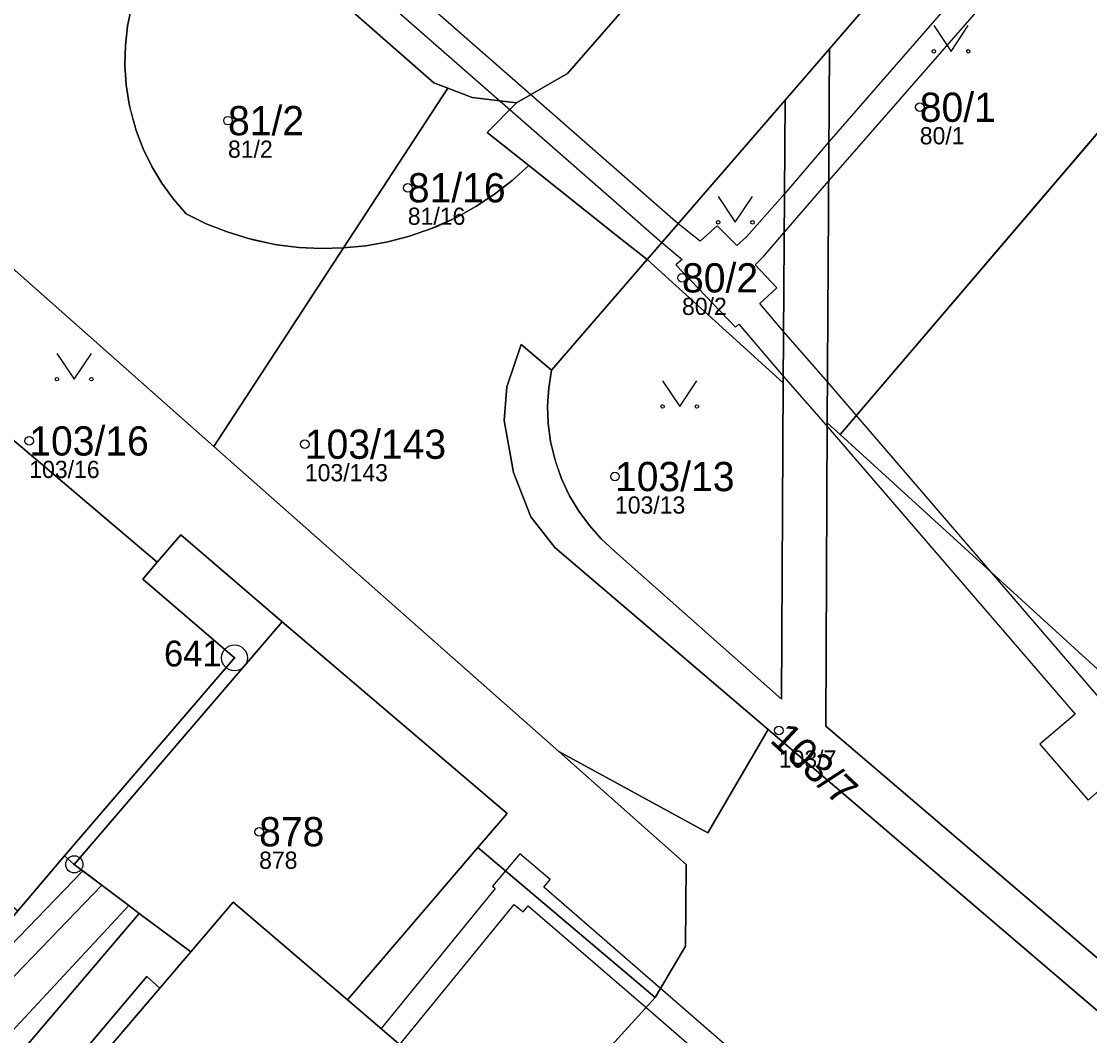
# Model space of a CAD drawing. Extents: x -734965 to -732523, y -1026217 to -1023680.
# Drawn here: x -733600 to -733537.9, y -1025667.6 to -1025608.7 of the extents above; entities that cross this region are included whole.
import ezdxf

# ---------------------------------------------------------------- set-up
doc = ezdxf.new("R2010")
doc.units = 0
for name, color, linetype in [('Vrstva 1', 7, 'Continuous'), ('Vrstva 13', 7, 'Continuous'), ('Vrstva 2', 7, 'Continuous'), ('Vrstva 3', 7, 'Continuous'), ('Vrstva 4', 7, 'Continuous'), ('Vrstva 50', 7, 'Continuous'), ('Vrstva 51', 7, 'Continuous'), ('Vrstva 52', 7, 'Continuous'), ('Vrstva 8', 7, 'Continuous')]:
    doc.layers.add(name, color=color, linetype=linetype)

msp = doc.modelspace()

# ---------------------------------------------------------------- linework, layer by layer
at = {"layer": 'Vrstva 1'}
for p, q in [((-733553, -1025610.25), (-733543.87, -1025599.69)), ((-733588.8, -1025633.37), (-733616.87, -1025608.55)), ((-733531.56, -1025608.31), (-733552.38, -1025632.67)), ((-733555.58, -1025613.23), (-733553, -1025610.25)), ((-733553, -1025610.25), (-733553.12, -1025632)), ((-733581.26, -1025621.83), (-733575.19, -1025612.54)), ((-733563.6, -1025622.51), (-733555.58, -1025613.23)), ((-733555.68, -1025629.68), (-733555.58, -1025613.23)), ((-733581.26, -1025621.83), (-733588.8, -1025633.37)), ((-733563.6, -1025622.51), (-733569.16, -1025628.94)), ((-733563.6, -1025622.51), (-733555.68, -1025629.68)), ((-733569.16, -1025628.94), (-733570.92, -1025627.45)), ((-733553.12, -1025632), (-733552.38, -1025632.67)), ((-733568.74, -1025651.11), (-733588.8, -1025633.37)), ((-733584.82, -1025643.56), (-733590.73, -1025638.51)), ((-733584.82, -1025643.56), (-733596.92, -1025657.67)), ((-733556.56, -1025649.83), (-733560.06, -1025655.83)), ((-733560.06, -1025655.83), (-733568.74, -1025651.11)), ((-733581.02, -1025665.55), (-733573.44, -1025656.69)), ((-733563.14, -1025665.4), (-733573.44, -1025656.69)), ((-733597.49, -1025657.17), (-733596.92, -1025657.67)), ((-733596.92, -1025657.67), (-733593.75, -1025660.06)), ((-733593.75, -1025660.06), (-733593.14, -1025660.52))]:
    msp.add_line(p, q, dxfattribs=at)
for points in [[(-733575.19, -1025612.54), (-733576, -1025612.23), (-733584.62, -1025604.68), (-733598.59, -1025592.76), (-733615.54, -1025577.89)], [(-733571.19, -1025613.4), (-733568.23, -1025611.68), (-733555.47, -1025597.05)], [(-733593.6, -1025607.81), (-733593.823, -1025608.928), (-733593.947, -1025610.061), (-733593.972, -1025611.201), (-733593.896, -1025612.338), (-733593.721, -1025613.465), (-733593.626, -1025613.9), (-733593.315, -1025614.997), (-733592.909, -1025616.063), (-733592.412, -1025617.088), (-733591.826, -1025618.066), (-733591.157, -1025618.989), (-733590.41, -1025619.85), (-733589.242, -1025620.422), (-733588.033, -1025620.902), (-733586.792, -1025621.288), (-733586.423, -1025621.382), (-733585.149, -1025621.643), (-733583.859, -1025621.805), (-733582.56, -1025621.868), (-733581.26, -1025621.83)], [(-733575.19, -1025612.54), (-733573.78, -1025613.09), (-733571.19, -1025613.4)], [(-733571.19, -1025613.4), (-733572.9, -1025615.12), (-733570.48, -1025617.04)], [(-733581.26, -1025621.83), (-733579.966, -1025621.699), (-733578.685, -1025621.47), (-733577.426, -1025621.143), (-733576.196, -1025620.72), (-733575.881, -1025620.594), (-733574.698, -1025620.054), (-733573.56, -1025619.424), (-733572.473, -1025618.709), (-733571.444, -1025617.913), (-733570.48, -1025617.04)], [(-733570.48, -1025617.04), (-733565.4, -1025621.08), (-733563.6, -1025622.51)], [(-733570.92, -1025627.45), (-733571.76, -1025629.9), (-733571.92, -1025631.87), (-733571.37, -1025634.88), (-733570.37, -1025637.46), (-733568.96, -1025639.25), (-733556.56, -1025649.83)], [(-733590.73, -1025638.51), (-733592.1, -1025640.1), (-733605.45, -1025628.8)], [(-733565.5, -1025639.45), (-733566.266, -1025638.746), (-733566.96, -1025637.972), (-733567.577, -1025637.134), (-733568.111, -1025636.241), (-733568.556, -1025635.301), (-733568.647, -1025635.076), (-733568.978, -1025634.09), (-733569.213, -1025633.076), (-733569.349, -1025632.045), (-733569.386, -1025631.006), (-733569.322, -1025629.967), (-733569.16, -1025628.94)], [(-733555.68, -1025629.68), (-733555.79, -1025648.07), (-733565.5, -1025639.45)], [(-733454.06, -1025734.25), (-733553.21, -1025649.64), (-733553.12, -1025632)], [(-733552.38, -1025632.67), (-733495.01, -1025684.94), (-733491.56, -1025688.08)], [(-733573.44, -1025656.69), (-733571.75, -1025654.72), (-733584.82, -1025643.56)], [(-733593.75, -1025660.06), (-733601.84, -1025668.75), (-733628.33, -1025652.85), (-733645.79, -1025647.32), (-733668.84, -1025734.58), (-733642.17, -1025752.22), (-733563.14, -1025665.4)], [(-733518.26, -1025682.54), (-733532.2, -1025670.62), (-733556.56, -1025649.83)], [(-733568.74, -1025651.11), (-733561.32, -1025657.68), (-733561.36, -1025662.43), (-733563.14, -1025665.4)], [(-733610.85, -1025653.19), (-733601.14, -1025661.51), (-733600.21, -1025660.37), (-733597.49, -1025657.17)], [(-733581.02, -1025665.55), (-733587.68, -1025659.87), (-733590.15, -1025662.76), (-733593.14, -1025660.52)], [(-733593.14, -1025660.52), (-733600.05, -1025668.62), (-733597.95, -1025670.41), (-733592.7, -1025664.18), (-733591.95, -1025664.86), (-733607.78, -1025683.39), (-733601.92, -1025688.33), (-733603.52, -1025690.16), (-733594.85, -1025697.75), (-733593.12, -1025695.69), (-733597.72, -1025691.84), (-733577.52, -1025668.54), (-733581.02, -1025665.55)]]:
    msp.add_lwpolyline(points, dxfattribs=at)
at = {"layer": 'Vrstva 13'}
msp.add_lwpolyline([(-733562.75, -1025621.52), (-733561.8, -1025620.42), (-733570.37, -1025612.93), (-733604.33, -1025583.22), (-733601.8, -1025580.23), (-733604.4, -1025578.03), (-733606.92, -1025581.02), (-733614.6, -1025574.53), (-733616.11, -1025573.24), (-733638.11, -1025554.56), (-733648.76, -1025545.38), (-733646.36, -1025542.61), (-733647.46, -1025541.66), (-733650.81, -1025545.53), (-733638.9, -1025555.8), (-733617.08, -1025574.33), (-733615.57, -1025575.64), (-733605.58, -1025584.05), (-733572.16, -1025613.28), (-733571.58, -1025613.79)], close=True, dxfattribs=at)
for points in [[(-733534.94, -1025594.88), (-733553.03, -1025615.67), (-733555.57, -1025618.64), (-733557.82, -1025621.18), (-733558.39, -1025621.68), (-733559.53, -1025620.54)], [(-733513.66, -1025675.43), (-733543.8, -1025640.43), (-733551.45, -1025631.56), (-733553.07, -1025629.66), (-733555.66, -1025626.68), (-733557.04, -1025625.06), (-733556.06, -1025624.15), (-733557.32, -1025622.81), (-733556.81, -1025622.3), (-733555.63, -1025620.93), (-733553.04, -1025617.93), (-733542.55, -1025605.92)], [(-733601.11, -1025667.96), (-733602.51, -1025666.6), (-733602.23, -1025666.31), (-733602.37, -1025666.18), (-733595.31, -1025658.88), (-733596.42, -1025658.05), (-733603.36, -1025665.21), (-733603.51, -1025665.08), (-733603.65, -1025665.22), (-733604.21, -1025664.67), (-733604.35, -1025664.81), (-733613.03, -1025655.77), (-733630.89, -1025637.06), (-733630.74, -1025636.92), (-733630.94, -1025636.71), (-733628.58, -1025633.6), (-733629.06, -1025633.18), (-733631.54, -1025636.37), (-733638.39, -1025629.19), (-733642.23, -1025625.17), (-733645.79, -1025621.44), (-733648.93, -1025618.15), (-733666.03, -1025621.19)], [(-733559.53, -1025620.54), (-733560.52, -1025621.43), (-733561.8, -1025620.42), (-733562.75, -1025621.52), (-733561.56, -1025622.5), (-733561.93, -1025622.81), (-733558.45, -1025626.43), (-733558.27, -1025626.27), (-733555.68, -1025629.29), (-733553.07, -1025632.26), (-733538.7, -1025648.93), (-733540.76, -1025650.68), (-733537.95, -1025653.93), (-733535.95, -1025652.18)], [(-733531.83, -1025691.63), (-733546.52, -1025678.95), (-733548.01, -1025677.54), (-733550.31, -1025675.63), (-733548.66, -1025673.71), (-733551.5, -1025671.26), (-733553.2, -1025673.24), (-733562.83, -1025664.88), (-733569.61, -1025658.99), (-733569.24, -1025658.55), (-733571.01, -1025657.06), (-733571.84, -1025658.04), (-733572.59, -1025658.93), (-733572.43, -1025659.07), (-733579.08, -1025667.21), (-733577.98, -1025668.14), (-733571.33, -1025660), (-733570.82, -1025660.42), (-733570.52, -1025660.07), (-733563.67, -1025665.98), (-733558.8, -1025670.19), (-733548.88, -1025678.76), (-733547.33, -1025680.1), (-733532.61, -1025692.8)]]:
    msp.add_lwpolyline(points, dxfattribs=at)
at = {"layer": 'Vrstva 3'}
for points in [[(-733546.92, -1025608.899), (-733545.92, -1025610.4), (-733544.92, -1025608.899)], [(-733559.47, -1025618.839), (-733558.47, -1025620.34), (-733557.47, -1025618.839)], [(-733597.93, -1025627.959), (-733596.93, -1025629.46), (-733595.93, -1025627.959)], [(-733562.7, -1025629.549), (-733561.7, -1025631.05), (-733560.7, -1025629.549)]]:
    msp.add_lwpolyline(points, dxfattribs=at)
for centre in [(-733546.92, -1025610.399), (-733544.92, -1025610.399), (-733559.47, -1025620.339), (-733557.47, -1025620.339), (-733597.93, -1025629.459), (-733595.93, -1025629.459), (-733562.7, -1025631.049), (-733560.7, -1025631.049)]:
    msp.add_circle(centre, 0.1, dxfattribs=at)
at = {"layer": 'Vrstva 4'}
for p, q in [((-733592.1, -1025640.1), (-733592.94, -1025641.09)), ((-733592.94, -1025641.09), (-733587.6, -1025645.66)), ((-733587.6, -1025645.66), (-733597.49, -1025657.17)), ((-733591.95, -1025664.86), (-733590.15, -1025662.76))]:
    msp.add_line(p, q, dxfattribs=at)
at = {"layer": 'Vrstva 50'}
for centre in [(-733547.74, -1025613.65), (-733587.98, -1025614.43), (-733577.52, -1025618.33), (-733561.57, -1025623.57), (-733599.54, -1025633.05), (-733583.51, -1025633.24), (-733565.47, -1025635.12), (-733555.94, -1025649.89), (-733586.17, -1025655.77)]:
    msp.add_circle(centre, 0.25, dxfattribs=at)
at = {"layer": 'Vrstva 51'}
for points in [[(-733571.19, -1025613.4), (-733568.23, -1025611.68), (-733555.47, -1025597.05), (-733599.1, -1025558.83), (-733601.21, -1025559.23), (-733615.57, -1025575.64), (-733615.54, -1025577.89), (-733598.59, -1025592.76), (-733584.62, -1025604.68), (-733576, -1025612.23), (-733575.19, -1025612.54), (-733573.78, -1025613.09)], [(-733517.02, -1025568.97), (-733518.74, -1025567.79), (-733518.97, -1025567.71), (-733525.16, -1025565.49), (-733527.74, -1025565.18), (-733554.16, -1025595.54), (-733555.47, -1025597.05), (-733568.23, -1025611.68), (-733571.19, -1025613.4), (-733572.9, -1025615.12), (-733570.48, -1025617.04), (-733565.4, -1025621.08), (-733563.6, -1025622.51), (-733555.58, -1025613.23), (-733553, -1025610.25), (-733543.87, -1025599.69), (-733538.4, -1025593.33), (-733534.37, -1025588.66), (-733521.51, -1025574.08)], [(-733552.38, -1025632.67), (-733531.56, -1025608.31), (-733530.25, -1025606.8), (-733531, -1025606.05), (-733527.18, -1025601.64), (-733532.72, -1025596.81), (-733535.94, -1025594.01), (-733536.408, -1025593.695), (-733536.737, -1025593.537), (-733537.276, -1025593.37), (-733537.836, -1025593.3), (-733538.4, -1025593.33), (-733543.87, -1025599.69), (-733553, -1025610.25), (-733553.12, -1025632)], [(-733620.22, -1025608.96), (-733624.53, -1025613.71), (-733609.47, -1025626.04), (-733607.97, -1025624.3), (-733604.31, -1025627.47), (-733605.45, -1025628.8), (-733592.1, -1025640.1), (-733590.73, -1025638.51), (-733584.82, -1025643.56), (-733571.75, -1025654.72), (-733573.44, -1025656.69), (-733563.14, -1025665.4), (-733561.36, -1025662.43), (-733561.32, -1025657.68), (-733568.74, -1025651.11), (-733588.8, -1025633.37), (-733616.87, -1025608.55), (-733617.317, -1025608.309), (-733617.802, -1025608.161), (-733618.307, -1025608.11), (-733618.43, -1025608.113), (-733618.932, -1025608.187), (-733619.41, -1025608.357), (-733619.845, -1025608.618)], [(-733570.48, -1025617.04), (-733572.9, -1025615.12), (-733571.19, -1025613.4), (-733573.78, -1025613.09), (-733575.19, -1025612.54), (-733581.26, -1025621.83), (-733579.966, -1025621.699), (-733578.685, -1025621.47), (-733577.426, -1025621.143), (-733576.196, -1025620.72), (-733575.881, -1025620.594), (-733574.698, -1025620.054), (-733573.56, -1025619.424), (-733572.473, -1025618.709), (-733571.444, -1025617.913)], [(-733555.68, -1025629.68), (-733555.58, -1025613.23), (-733563.6, -1025622.51)], [(-733581.26, -1025621.83), (-733588.8, -1025633.37), (-733568.74, -1025651.11), (-733560.06, -1025655.83), (-733556.56, -1025649.83), (-733568.96, -1025639.25), (-733570.37, -1025637.46), (-733571.37, -1025634.88), (-733571.92, -1025631.87), (-733571.76, -1025629.9), (-733570.92, -1025627.45), (-733569.16, -1025628.94), (-733563.6, -1025622.51), (-733565.4, -1025621.08), (-733570.48, -1025617.04), (-733571.444, -1025617.913), (-733572.473, -1025618.709), (-733573.56, -1025619.424), (-733574.698, -1025620.054), (-733575.002, -1025620.203), (-733576.196, -1025620.72), (-733577.426, -1025621.143), (-733578.685, -1025621.47), (-733579.966, -1025621.7)], [(-733609.91, -1025652.08), (-733610.07, -1025652.27), (-733611.19, -1025651.31), (-733611.97, -1025652.22), (-733610.85, -1025653.19), (-733601.14, -1025661.51), (-733600.21, -1025660.37), (-733597.49, -1025657.17), (-733596.92, -1025657.67), (-733584.82, -1025643.56), (-733590.73, -1025638.51), (-733592.1, -1025640.1), (-733605.45, -1025628.8), (-733604.31, -1025627.47), (-733607.97, -1025624.3), (-733609.47, -1025626.04), (-733609.89, -1025626.52), (-733615.13, -1025621.99), (-733622.06, -1025630.2), (-733627.87, -1025636.74)], [(-733569.16, -1025628.94), (-733569.323, -1025629.967), (-733569.386, -1025631.006), (-733569.349, -1025632.045), (-733569.213, -1025633.076), (-733568.978, -1025634.09), (-733568.909, -1025634.323), (-733568.556, -1025635.302), (-733568.111, -1025636.241), (-733567.577, -1025637.134), (-733566.96, -1025637.972), (-733566.266, -1025638.746), (-733565.5, -1025639.45), (-733555.79, -1025648.07), (-733555.68, -1025629.68), (-733563.6, -1025622.51)], [(-733571.75, -1025654.72), (-733584.82, -1025643.56), (-733596.92, -1025657.67), (-733593.75, -1025660.06), (-733593.14, -1025660.52), (-733590.15, -1025662.76), (-733587.68, -1025659.87), (-733581.02, -1025665.55), (-733573.44, -1025656.69)], [(-733628.33, -1025652.85), (-733645.79, -1025647.32), (-733668.84, -1025734.58), (-733642.17, -1025752.22), (-733563.14, -1025665.4), (-733573.44, -1025656.69), (-733581.02, -1025665.55), (-733577.52, -1025668.54), (-733597.72, -1025691.84), (-733593.12, -1025695.69), (-733594.85, -1025697.75), (-733603.52, -1025690.16), (-733601.92, -1025688.33), (-733607.78, -1025683.39), (-733591.95, -1025664.86), (-733592.7, -1025664.18), (-733597.95, -1025670.41), (-733600.05, -1025668.62), (-733593.14, -1025660.52), (-733593.75, -1025660.06), (-733601.84, -1025668.75)], [(-733593.12, -1025695.69), (-733597.72, -1025691.84), (-733577.52, -1025668.54), (-733581.02, -1025665.55), (-733587.68, -1025659.87), (-733590.15, -1025662.76), (-733593.14, -1025660.52), (-733600.05, -1025668.62), (-733597.95, -1025670.41), (-733592.7, -1025664.18), (-733591.95, -1025664.86), (-733607.78, -1025683.39), (-733601.92, -1025688.33), (-733603.52, -1025690.16), (-733594.85, -1025697.75)]]:
    msp.add_lwpolyline(points, close=True, dxfattribs=at)
for points in [[(-733593.6, -1025607.81), (-733593.823, -1025608.928), (-733593.947, -1025610.061), (-733593.972, -1025611.201), (-733593.896, -1025612.338), (-733593.721, -1025613.465), (-733593.626, -1025613.9), (-733593.315, -1025614.997), (-733592.909, -1025616.063), (-733592.412, -1025617.088), (-733591.826, -1025618.066), (-733591.157, -1025618.989), (-733590.41, -1025619.85), (-733589.242, -1025620.422), (-733588.033, -1025620.902), (-733586.792, -1025621.288), (-733586.423, -1025621.382), (-733585.149, -1025621.643), (-733583.859, -1025621.805), (-733582.56, -1025621.868), (-733581.26, -1025621.83), (-733575.19, -1025612.54), (-733576, -1025612.23), (-733584.62, -1025604.68)], [(-733616.87, -1025608.55), (-733588.8, -1025633.37), (-733581.26, -1025621.83), (-733582.56, -1025621.868), (-733583.859, -1025621.805), (-733585.149, -1025621.643), (-733585.524, -1025621.577), (-733586.791, -1025621.288), (-733588.033, -1025620.902), (-733589.242, -1025620.422), (-733590.41, -1025619.85), (-733591.157, -1025618.989), (-733591.826, -1025618.066), (-733592.412, -1025617.088), (-733592.909, -1025616.062), (-733593.315, -1025614.997), (-733593.448, -1025614.571), (-733593.721, -1025613.465), (-733593.896, -1025612.338), (-733593.972, -1025611.201), (-733593.947, -1025610.061), (-733593.823, -1025608.928), (-733593.6, -1025607.81)], [(-733531.56, -1025608.31), (-733552.38, -1025632.67), (-733495.01, -1025684.94)], [(-733454.06, -1025734.25), (-733553.21, -1025649.64), (-733553.12, -1025632), (-733553, -1025610.25), (-733555.58, -1025613.23), (-733555.68, -1025629.68), (-733555.79, -1025648.07), (-733565.5, -1025639.45), (-733566.266, -1025638.746), (-733566.96, -1025637.972), (-733567.577, -1025637.134), (-733568.111, -1025636.241), (-733568.556, -1025635.301), (-733568.647, -1025635.076), (-733568.978, -1025634.09), (-733569.213, -1025633.076), (-733569.349, -1025632.045), (-733569.386, -1025631.006), (-733569.322, -1025629.967), (-733569.16, -1025628.94), (-733570.92, -1025627.45), (-733571.76, -1025629.9), (-733571.92, -1025631.87), (-733571.37, -1025634.88), (-733570.37, -1025637.46), (-733568.96, -1025639.25), (-733556.56, -1025649.83), (-733532.2, -1025670.62)], [(-733668.84, -1025734.58), (-733645.79, -1025647.32), (-733628.33, -1025652.85), (-733601.84, -1025668.75), (-733593.75, -1025660.06), (-733596.92, -1025657.67), (-733597.49, -1025657.17), (-733600.21, -1025660.37), (-733601.14, -1025661.51), (-733610.85, -1025653.19), (-733613.99, -1025656.91), (-733629.43, -1025647.9), (-733644.75, -1025642.54), (-733643.37, -1025636.62), (-733639.07, -1025629.98), (-733635.28, -1025625.56), (-733641.11, -1025623.51), (-733649.37, -1025635.68), (-733676.06, -1025737.53)], [(-733495.01, -1025684.94), (-733552.38, -1025632.67), (-733553.12, -1025632), (-733553.21, -1025649.64), (-733454.06, -1025734.25)], [(-733532.2, -1025670.62), (-733556.56, -1025649.83), (-733560.06, -1025655.83), (-733568.74, -1025651.11), (-733561.32, -1025657.68), (-733561.36, -1025662.43), (-733563.14, -1025665.4), (-733642.17, -1025752.22)]]:
    msp.add_lwpolyline(points, dxfattribs=at)
at = {"layer": 'Vrstva 52'}
for points in [[(-733622.06, -1025630.2), (-733627.87, -1025636.74), (-733609.91, -1025652.08), (-733600.21, -1025660.37), (-733597.49, -1025657.17), (-733587.6, -1025645.66), (-733592.94, -1025641.09), (-733592.1, -1025640.1), (-733605.45, -1025628.8), (-733604.31, -1025627.47), (-733607.97, -1025624.3), (-733609.47, -1025626.04), (-733609.89, -1025626.52), (-733615.13, -1025621.99)], [(-733581.02, -1025665.55), (-733587.68, -1025659.87), (-733590.15, -1025662.76), (-733591.95, -1025664.86), (-733607.78, -1025683.39), (-733601.92, -1025688.33), (-733597.72, -1025691.84), (-733577.52, -1025668.54)]]:
    msp.add_lwpolyline(points, close=True, dxfattribs=at)
at = {"layer": 'Vrstva 8'}
for centre, radius in [((-733587.6, -1025645.66), 0.75), ((-733587.6, -1025645.66), 0.03), ((-733596.92, -1025657.67), 0.5), ((-733596.92, -1025657.67), 0.0303)]:
    msp.add_circle(centre, radius, dxfattribs=at)

# ---------------------------------------------------------------- texts
at = {"layer": 'Vrstva 2'}
for s, p in [('80/1', (-733547.74, -1025614.5)), ('81/2', (-733587.98, -1025615.28)), ('81/16', (-733577.52, -1025619.179)), ('80/2', (-733561.57, -1025624.419)), ('103/16', (-733599.54, -1025633.9)), ('103/143', (-733583.51, -1025634.09)), ('103/13', (-733565.47, -1025635.97)), ('878', (-733586.17, -1025656.62))]:
    msp.add_text(s, height=1.7, dxfattribs=at).set_placement(p)
msp.add_text('103/7', height=1.7, rotation=317, dxfattribs=at).set_placement((-733556.519, -1025650.511))
at = {"layer": 'Vrstva 50'}
for s, p in [('80/1', (-733547.74, -1025615.806)), ('81/2', (-733587.98, -1025616.586)), ('81/16', (-733577.52, -1025620.486)), ('80/2', (-733561.57, -1025625.726)), ('103/16', (-733599.54, -1025635.206)), ('103/143', (-733583.51, -1025635.396)), ('103/13', (-733565.47, -1025637.276)), ('103/7', (-733555.94, -1025652.046)), ('878', (-733586.17, -1025657.926))]:
    msp.add_text(s, height=1, dxfattribs=at).set_placement(p)
at = {"layer": 'Vrstva 8'}
msp.add_text('641', height=1.5, dxfattribs=at).set_placement((-733591.703, -1025646.16))

doc.saveas('drawing.dxf')
